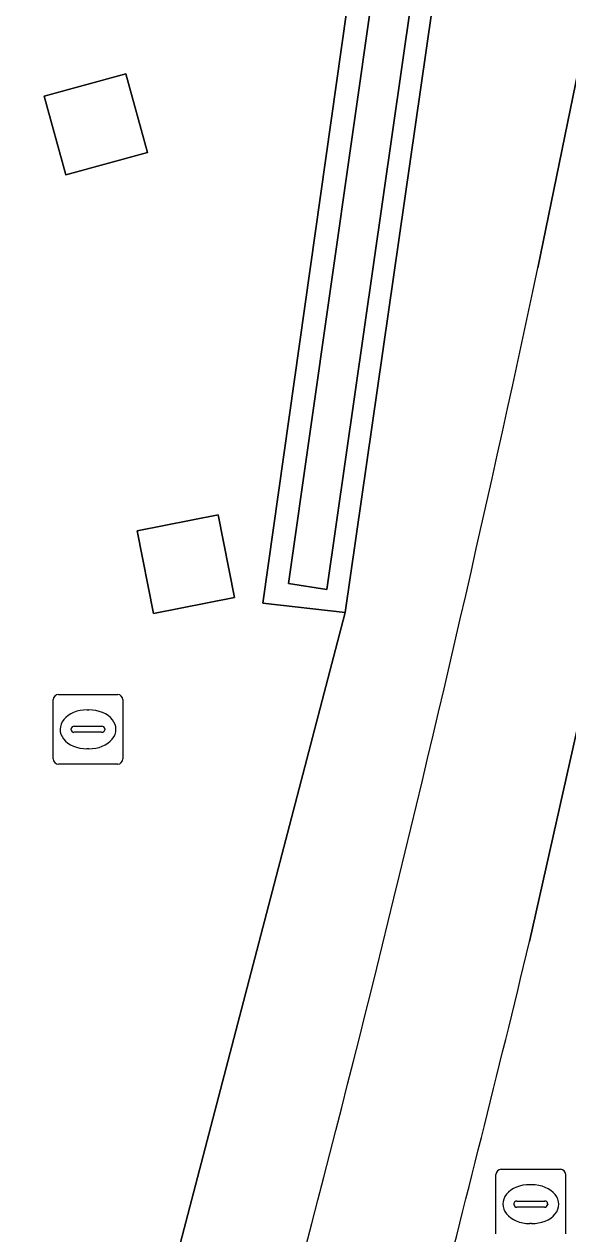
# Model space of a CAD drawing. Extents: x 160675 to 161153, y 383241 to 383714.
# Drawn here: x 161134.29 to 161142.09, y 383516.15 to 383533.52 of the extents above; entities that cross this region are included whole.
import ezdxf

# ---------------------------------------------------------------- set-up
doc = ezdxf.new("R2010")
doc.units = 0
for name, color, linetype in [('IMGEO_Erf', 7, 'Continuous'), ('IMGEO_Fietspad_gesloten', 7, 'Continuous'), ('IMGEO_Grasland_overig', 7, 'Continuous'), ('IMGEO_Muur', 7, 'Continuous'), ('IMGEO_Rioolput', 7, 'Continuous'), ('IMGEO_Voetpad_open', 7, 'Continuous')]:
    doc.layers.add(name, color=color, linetype=linetype)

msp = doc.modelspace()

# ---------------------------------------------------------------- linework, layer by layer
at = {"layer": 'IMGEO_Erf'}
msp.add_lwpolyline([(161052.435, 383508.826), (161071.419, 383513.322), (161096.427, 383519.245), (161115.421, 383523.744), (161114.881, 383526.021), (161118.321, 383526.837), (161118.855, 383524.59), (161119.003, 383524.618), (161125.936, 383522.583), (161129.509, 383518.779), (161130.837, 383517.366), (161132.472, 383510.337), (161132.436, 383510.213), (161134.678, 383509.541), (161134.952, 383509.459), (161135.314, 383510.8), (161135.177, 383510.84), (161138.899, 383525.073), (161137.716, 383525.208), (161139.225, 383535.866), (161137.381, 383536.146), (161135.039, 383536.433), (161132.522, 383536.943)], dxfattribs=at)
for points in [[(161135.749, 383532.809), (161134.574, 383532.487), (161134.884, 383531.357), (161136.059, 383531.679)], [(161136.059, 383531.679), (161134.884, 383531.357), (161134.574, 383532.487), (161135.749, 383532.809)], [(161137.071, 383526.473), (161135.909, 383526.243), (161136.144, 383525.056), (161137.306, 383525.286)], [(161137.306, 383525.286), (161136.144, 383525.056), (161135.909, 383526.243), (161137.071, 383526.473)]]:
    msp.add_lwpolyline(points, close=True, dxfattribs=at)
at = {"layer": 'IMGEO_Fietspad_gesloten'}
for points in [[(161143.566, 383539.299), (161143.015, 383536.61), (161141.666, 383530.021)], [(161141.546, 383520.345), (161144.681, 383534.308), (161144.787, 383534.78)]]:
    msp.add_lwpolyline(points, dxfattribs=at)
for centre, radius, start, end in [((160839.848, 383594.198), 308.566, 343.90775, 347.99577), ((160781.874, 383607.326), 370.04, 344.6094, 346.40495)]:
    msp.add_arc(centre, radius, start, end, dxfattribs=at)
at = {"layer": 'IMGEO_Grasland_overig'}
msp.add_lwpolyline([(161140.245, 383536.644), (161137.829, 383536.957), (161137.75, 383536.41), (161139.603, 383536.142), (161138.081, 383525.487), (161138.636, 383525.4)], close=True, dxfattribs=at)
at = {"layer": 'IMGEO_Muur'}
for points in [[(161140.608, 383536.938), (161140.284, 383536.983), (161139.856, 383537.033), (161137.528, 383537.295), (161137.381, 383536.146), (161139.225, 383535.866), (161137.716, 383525.208), (161138.899, 383525.073)], [(161138.636, 383525.4), (161138.081, 383525.487), (161139.603, 383536.142), (161137.75, 383536.41), (161137.829, 383536.957), (161140.245, 383536.644)]]:
    msp.add_lwpolyline(points, close=True, dxfattribs=at)
at = {"layer": 'IMGEO_Rioolput'}
for p, q in [((161134.703, 383522.968), (161134.703, 383523.82)), ((161134.778, 383523.894), (161135.63, 383523.894)), ((161135.704, 383523.82), (161135.704, 383522.968)), ((161135.191, 383523.674), (161135.216, 383523.674)), ((161135.005, 383523.437), (161135.403, 383523.437)), ((161134.962, 383523.388), (161134.962, 383523.4)), ((161135.4, 383523.351), (161135.002, 383523.351)), ((161135.446, 383523.4), (161135.446, 383523.388)), ((161135.214, 383523.114), (161135.189, 383523.114)), ((161135.63, 383522.894), (161134.778, 383522.894)), ((161141.063, 383516.148), (161141.063, 383517)), ((161141.138, 383517.074), (161141.99, 383517.074)), ((161142.064, 383517), (161142.064, 383516.148)), ((161141.551, 383516.854), (161141.576, 383516.854)), ((161141.322, 383516.568), (161141.322, 383516.58)), ((161141.76, 383516.531), (161141.362, 383516.531)), ((161141.365, 383516.617), (161141.763, 383516.617)), ((161141.806, 383516.58), (161141.806, 383516.568)), ((161141.574, 383516.294), (161141.549, 383516.294))]:
    msp.add_line(p, q, dxfattribs=at)
for points in [[(161134.703, 383522.968), (161134.703, 383523.82)], [(161134.778, 383523.894), (161135.63, 383523.894)], [(161135.704, 383523.82), (161135.704, 383522.968)], [(161135.63, 383522.894), (161134.778, 383522.894)], [(161141.063, 383516.148), (161141.063, 383517)], [(161141.138, 383517.074), (161141.99, 383517.074)], [(161142.064, 383517), (161142.064, 383516.148)]]:
    msp.add_lwpolyline(points, dxfattribs=at)
for centre, radius, start, end in [((161134.78, 383523.818), 0.0765, 91.552, 178.448), ((161134.78, 383523.818), 0.0765, 91.552, 178.448), ((161135.628, 383523.818), 0.0765, 1.552, 88.448), ((161135.628, 383523.818), 0.0765, 1.552, 88.448), ((161135.002, 383523.397), 0.0403, 85.8775, 175.7526), ((161135.407, 383523.399), 0.0386, 1.7309, 96.639), ((161134.999, 383523.387), 0.0366, 178.938, 274.7102), ((161135.403, 383523.394), 0.043, 264.8664, 352.4533), ((161134.78, 383522.97), 0.0765, 181.552, 268.448), ((161134.78, 383522.97), 0.0765, 181.552, 268.448), ((161135.628, 383522.97), 0.0765, 271.552, 358.448), ((161135.628, 383522.97), 0.0765, 271.552, 358.448), ((161141.14, 383516.998), 0.0765, 91.552, 178.448), ((161141.14, 383516.998), 0.0765, 91.552, 178.448), ((161141.988, 383516.998), 0.0765, 1.552, 88.448), ((161141.988, 383516.998), 0.0765, 1.552, 88.448), ((161141.362, 383516.577), 0.0403, 85.8775, 175.7526), ((161141.359, 383516.567), 0.0366, 178.938, 274.7102), ((161141.763, 383516.574), 0.043, 264.8664, 352.4533), ((161141.767, 383516.579), 0.0386, 1.7309, 96.639)]:
    msp.add_arc(centre, radius, start, end, dxfattribs=at)
for centre, major_axis, ratio, start_param, end_param in [((161135.19, 383523.394), (-0.387, 0.002), 0.722429, 4.712389, 7.853982), ((161135.215, 383523.394), (-0.39, 0.002), 0.717154, 1.570796, 4.712389), ((161141.55, 383516.574), (-0.387, 0.002), 0.722429, 4.712389, 7.853982), ((161141.575, 383516.574), (-0.39, 0.002), 0.717154, 1.570796, 4.712389)]:
    msp.add_ellipse(centre, major_axis=major_axis, ratio=ratio, start_param=start_param, end_param=end_param, dxfattribs=at)
at = {"layer": 'IMGEO_Voetpad_open'}
for points in [[(161141.666, 383530.021), (161143.015, 383536.61), (161140.608, 383536.938), (161138.899, 383525.073), (161135.177, 383510.84), (161135.314, 383510.8), (161134.952, 383509.459), (161134.678, 383509.541), (161133.658, 383506.139), (161131.836, 383500), (161129.57, 383492.392), (161127.242, 383493.025), (161124.476, 383483.962), (161124.121, 383482.779), (161127.208, 383481.818), (161130.173, 383491.135), (161132.165, 383496.809), (161133.4, 383500), (161134.331, 383502.407)], [(161146.938, 383529.784), (161147.726, 383534.264), (161144.787, 383534.78), (161144.681, 383534.308), (161141.546, 383520.345)]]:
    msp.add_lwpolyline(points, dxfattribs=at)
for centre, radius, start, end in [((160839.848, 383594.198), 308.566, 343.90775, 347.99577), ((160781.874, 383607.326), 370.04, 344.6094, 346.40495)]:
    msp.add_arc(centre, radius, start, end, dxfattribs=at)

doc.saveas('drawing.dxf')
